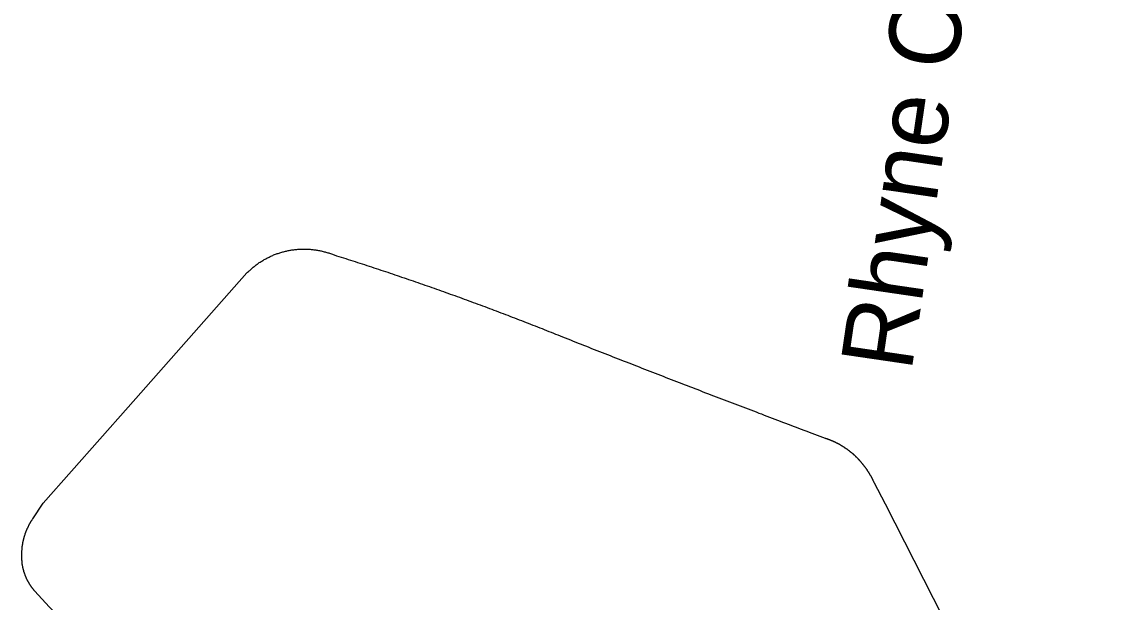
# Model space of a CAD drawing. Extents: x 1268485 to 1426702, y 514839 to 616766.
# Drawn here: x 1362545 to 1363538, y 566390 to 566922 of the extents above; entities that cross this region are included whole.
import ezdxf

# ---------------------------------------------------------------- set-up
doc = ezdxf.new("R2010")
doc.units = 0
doc.layers.add('Old_Level_10', color=7, linetype='Continuous')
doc.layers.add('Old_Level_35', color=7, linetype='Continuous')

msp = doc.modelspace()

# ---------------------------------------------------------------- linework, layer by layer
at = {"layer": 'Old_Level_35'}
for points in [[(1362751.335, 566691.575), (1362751.95, 566692.191), (1362752.668, 566692.806), (1362753.283, 566693.421), (1362753.898, 566693.985), (1362754.513, 566694.6), (1362755.128, 566695.164), (1362755.744, 566695.728), (1362756.461, 566696.292), (1362757.076, 566696.856), (1362757.897, 566697.419), (1362758.512, 566697.984), (1362759.23, 566698.496), (1362759.845, 566699.06), (1362760.665, 566699.572), (1362761.383, 566700.085), (1362761.998, 566700.547), (1362762.715, 566701.06), (1362763.536, 566701.572), (1362764.253, 566701.982), (1362764.971, 566702.495), (1362765.791, 566702.956), (1362766.509, 566703.366), (1362767.227, 566703.828), (1362768.047, 566704.238), (1362768.764, 566704.699), (1362769.482, 566705.058), (1362770.2, 566705.519), (1362771.02, 566705.878), (1362771.84, 566706.237), (1362772.66, 566706.647), (1362773.378, 566707.006), (1362774.301, 566707.364), (1362775.019, 566707.672), (1362775.839, 566708.082), (1362776.659, 566708.39), (1362777.479, 566708.697), (1362778.299, 566709.005), (1362779.12, 566709.312), (1362779.837, 566709.569), (1362780.76, 566709.877), (1362781.58, 566710.133), (1362782.4, 566710.389), (1362783.221, 566710.645), (1362784.143, 566710.85), (1362784.964, 566711.107), (1362785.784, 566711.312), (1362786.604, 566711.517), (1362787.527, 566711.671), (1362788.347, 566711.876), (1362789.27, 566712.081), (1362789.987, 566712.235), (1362790.91, 566712.388), (1362791.73, 566712.542), (1362792.653, 566712.696), (1362793.473, 566712.798), (1362794.396, 566712.953), (1362795.216, 566713.055), (1362796.139, 566713.106), (1362796.959, 566713.208), (1362797.882, 566713.311), (1362798.702, 566713.363), (1362799.625, 566713.363), (1362800.548, 566713.413), (1362801.368, 566713.516), (1362802.29, 566713.516), (1362803.111, 566713.516), (1362804.033, 566713.516), (1362804.854, 566713.516), (1362805.776, 566713.516), (1362806.597, 566713.413), (1362807.519, 566713.413), (1362808.34, 566713.363), (1362809.262, 566713.311), (1362810.082, 566713.26), (1362810.903, 566713.106), (1362811.723, 566713.055), (1362812.646, 566712.953), (1362813.466, 566712.798), (1362814.389, 566712.696), (1362815.209, 566712.542), (1362816.131, 566712.44), (1362816.952, 566712.235), (1362817.874, 566712.132), (1362818.797, 566711.927), (1362819.515, 566711.773), (1362820.335, 566711.568), (1362821.258, 566711.363), (1362822.078, 566711.107), (1362823.001, 566710.953), (1362823.718, 566710.697), (1362824.641, 566710.44), (1362825.461, 566710.184), (1362826.282, 566709.928), (1362827.102, 566709.62), (1362828.025, 566709.364), (1362828.742, 566709.057), (1362829.665, 566708.749), (1362830.383, 566708.441), (1362831.203, 566708.134)], [(1362831.203, 566708.134), (1362833.356, 566707.416), (1362835.509, 566706.749), (1362837.662, 566706.083), (1362839.712, 566705.366), (1362841.866, 566704.75), (1362844.121, 566704.084), (1362846.274, 566703.366), (1362848.325, 566702.7), (1362850.478, 566701.982), (1362852.631, 566701.315), (1362854.784, 566700.649), (1362856.834, 566699.932), (1362858.987, 566699.265), (1362861.14, 566698.496), (1362863.293, 566697.83), (1362865.549, 566697.112), (1362867.6, 566696.446), (1362869.753, 566695.728), (1362871.906, 566695.01), (1362873.956, 566694.293), (1362876.109, 566693.626), (1362878.262, 566692.857), (1362880.415, 566692.191), (1362882.466, 566691.525), (1362884.619, 566690.755), (1362886.772, 566690.038), (1362888.925, 566689.32), (1362890.975, 566688.602), (1362893.129, 566687.885), (1362895.282, 566687.116), (1362897.332, 566686.449), (1362899.485, 566685.681), (1362901.638, 566685.014), (1362903.791, 566684.245), (1362905.842, 566683.476), (1362907.995, 566682.758), (1362910.148, 566682.041), (1362912.301, 566681.323), (1362914.351, 566680.554), (1362916.504, 566679.837), (1362918.658, 566679.067), (1362920.708, 566678.299), (1362922.861, 566677.581), (1362925.014, 566676.812), (1362927.167, 566676.043), (1362929.218, 566675.325), (1362931.371, 566674.556), (1362933.524, 566673.838), (1362935.472, 566673.07), (1362937.625, 566672.301), (1362939.778, 566671.583), (1362941.828, 566670.814), (1362943.981, 566669.994), (1362946.135, 566669.276), (1362948.288, 566668.507), (1362950.338, 566667.739), (1362952.491, 566666.918), (1362954.644, 566666.201), (1362956.592, 566665.431), (1362958.745, 566664.611), (1362960.898, 566663.893), (1362963.051, 566663.073), (1362965.102, 566662.305), (1362967.255, 566661.484), (1362969.408, 566660.767), (1362971.356, 566659.947), (1362973.509, 566659.177), (1362975.662, 566658.357), (1362977.713, 566657.588), (1362979.866, 566656.819), (1362981.916, 566655.999), (1362983.967, 566655.179), (1362986.12, 566654.358), (1362988.273, 566653.641), (1362990.426, 566652.821), (1362992.374, 566652), (1362994.527, 566651.18), (1362996.577, 566650.36), (1362998.73, 566649.54), (1363000.781, 566648.771), (1363002.831, 566647.951), (1363004.984, 566647.131), (1363007.138, 566646.311), (1363009.085, 566645.49), (1363011.239, 566644.67), (1363013.392, 566643.901), (1363015.545, 566643.081), (1363017.493, 566642.21), (1363019.646, 566641.389), (1363021.799, 566640.569), (1363023.849, 566639.749), (1363025.9, 566638.877), (1363027.95, 566638.057), (1363030.103, 566637.237), (1363032.154, 566636.366), (1363034.204, 566635.545), (1363036.357, 566634.776), (1363038.408, 566633.853), (1363040.458, 566633.085)], [(1362555.203, 566466.377), (1362564.635, 566480.526), (1362642.657, 566568.493), (1362751.335, 566691.575)], [(1363040.458, 566633.085), (1363042.919, 566632.059), (1363045.38, 566631.137), (1363047.738, 566630.214), (1363050.301, 566629.189), (1363052.659, 566628.266), (1363055.017, 566627.292), (1363057.478, 566626.318), (1363059.836, 566625.395), (1363062.399, 566624.421), (1363064.757, 566623.498), (1363067.115, 566622.525), (1363069.576, 566621.55), (1363072.036, 566620.627), (1363074.497, 566619.602), (1363076.855, 566618.679), (1363079.213, 566617.757), (1363081.776, 566616.834), (1363084.135, 566615.86), (1363086.595, 566614.886), (1363088.953, 566613.963), (1363091.414, 566612.99), (1363093.875, 566612.067), (1363096.233, 566611.144), (1363098.796, 566610.119), (1363101.154, 566609.196), (1363103.615, 566608.273), (1363105.973, 566607.299), (1363108.331, 566606.376), (1363110.894, 566605.454), (1363113.252, 566604.428), (1363115.713, 566603.506), (1363118.173, 566602.583), (1363120.634, 566601.609), (1363122.992, 566600.687), (1363125.35, 566599.764), (1363127.913, 566598.789), (1363130.271, 566597.867), (1363132.732, 566596.944), (1363135.09, 566595.919), (1363137.653, 566594.996), (1363140.011, 566594.073), (1363142.472, 566593.15), (1363144.83, 566592.177), (1363147.291, 566591.254), (1363149.751, 566590.331), (1363152.109, 566589.357), (1363154.672, 566588.434), (1363157.031, 566587.512), (1363159.491, 566586.538), (1363161.849, 566585.615), (1363164.412, 566584.692), (1363166.771, 566583.77), (1363169.231, 566582.795), (1363171.589, 566581.873), (1363174.152, 566580.95), (1363176.511, 566579.976), (1363178.869, 566579.054), (1363181.329, 566578.131), (1363183.79, 566577.208), (1363186.25, 566576.336), (1363188.609, 566575.363), (1363191.172, 566574.44), (1363193.53, 566573.517), (1363195.99, 566572.543), (1363198.349, 566571.62), (1363200.912, 566570.697), (1363203.27, 566569.775), (1363205.73, 566568.801), (1363208.089, 566567.929), (1363210.652, 566567.006), (1363213.01, 566566.084), (1363215.47, 566565.11), (1363217.829, 566564.187), (1363220.392, 566563.265), (1363222.75, 566562.393), (1363225.21, 566561.419), (1363227.671, 566560.496), (1363230.132, 566559.574), (1363232.49, 566558.651), (1363234.95, 566557.728), (1363237.411, 566556.805), (1363239.872, 566555.883), (1363242.23, 566554.96), (1363244.793, 566554.088), (1363247.151, 566553.114), (1363249.612, 566552.192), (1363251.97, 566551.269), (1363254.533, 566550.397), (1363256.891, 566549.424), (1363259.352, 566548.501), (1363261.71, 566547.629), (1363264.273, 566546.706), (1363266.631, 566545.733), (1363269.092, 566544.861), (1363271.45, 566543.938), (1363274.013, 566543.015), (1363276.371, 566542.144), (1363278.832, 566541.17), (1363281.292, 566540.247)], [(1363281.292, 566540.247), (1363281.6, 566540.196), (1363281.907, 566540.042), (1363282.112, 566539.991), (1363282.42, 566539.889), (1363282.728, 566539.837), (1363283.035, 566539.684), (1363283.24, 566539.581), (1363283.548, 566539.478), (1363283.753, 566539.376), (1363284.163, 566539.324), (1363284.368, 566539.171), (1363284.675, 566539.068), (1363284.881, 566538.914), (1363285.086, 566538.863), (1363285.496, 566538.761), (1363285.701, 566538.607), (1363286.008, 566538.556), (1363286.213, 566538.453), (1363286.521, 566538.299), (1363286.829, 566538.196), (1363287.136, 566538.043), (1363287.341, 566537.941), (1363287.649, 566537.889), (1363287.854, 566537.736), (1363288.161, 566537.633), (1363288.469, 566537.479), (1363288.777, 566537.376), (1363288.982, 566537.274), (1363289.289, 566537.12), (1363289.494, 566537.018), (1363289.699, 566536.864), (1363290.007, 566536.761), (1363290.212, 566536.608), (1363290.622, 566536.505), (1363290.827, 566536.351), (1363291.135, 566536.248), (1363291.34, 566536.043), (1363291.647, 566535.941), (1363291.852, 566535.838), (1363292.16, 566535.685), (1363292.365, 566535.582), (1363292.673, 566535.428), (1363292.98, 566535.275), (1363293.288, 566535.121), (1363293.493, 566535.018), (1363293.8, 566534.865), (1363294.005, 566534.711), (1363294.21, 566534.557), (1363294.518, 566534.455), (1363294.723, 566534.3), (1363295.031, 566534.147), (1363295.236, 566533.993), (1363295.543, 566533.788), (1363295.748, 566533.685), (1363295.953, 566533.583), (1363296.261, 566533.378), (1363296.466, 566533.275), (1363296.774, 566533.07), (1363296.979, 566532.917), (1363297.286, 566532.763), (1363297.491, 566532.609), (1363297.799, 566532.455), (1363298.004, 566532.302), (1363298.209, 566532.147), (1363298.517, 566531.994), (1363298.722, 566531.789), (1363299.029, 566531.686), (1363299.234, 566531.481), (1363299.542, 566531.327), (1363299.747, 566531.174), (1363299.952, 566531.02), (1363300.259, 566530.815), (1363300.465, 566530.712), (1363300.772, 566530.507), (1363300.977, 566530.302), (1363301.285, 566530.149), (1363301.49, 566529.994), (1363301.592, 566529.789), (1363301.9, 566529.636), (1363302.105, 566529.431), (1363302.413, 566529.328), (1363302.618, 566529.123), (1363302.925, 566528.918), (1363303.13, 566528.764), (1363303.335, 566528.559), (1363303.643, 566528.354), (1363303.745, 566528.201), (1363303.95, 566527.996), (1363304.258, 566527.791), (1363304.463, 566527.688), (1363304.771, 566527.483), (1363304.976, 566527.329), (1363305.078, 566527.124), (1363305.386, 566526.919), (1363305.591, 566526.765), (1363305.898, 566526.56), (1363306.103, 566526.303), (1363306.206, 566526.15), (1363306.514, 566525.945)], [(1363306.514, 566525.945), (1363306.719, 566525.74), (1363307.026, 566525.483), (1363307.231, 566525.33), (1363307.539, 566525.073), (1363307.744, 566524.868), (1363308.051, 566524.612), (1363308.256, 566524.355), (1363308.462, 566524.202), (1363308.769, 566523.945), (1363308.872, 566523.74), (1363309.077, 566523.484), (1363309.384, 566523.228), (1363309.589, 566523.023), (1363309.897, 566522.818), (1363310.102, 566522.562), (1363310.41, 566522.305), (1363310.512, 566522.1), (1363310.717, 566521.895), (1363311.025, 566521.639), (1363311.23, 566521.382), (1363311.537, 566521.126), (1363311.64, 566520.921), (1363311.845, 566520.665), (1363312.152, 566520.459), (1363312.358, 566520.204), (1363312.665, 566519.947), (1363312.768, 566519.691), (1363312.973, 566519.434), (1363313.28, 566519.178), (1363313.485, 566518.922), (1363313.588, 566518.666), (1363313.895, 566518.461), (1363314.1, 566518.204), (1363314.203, 566517.948), (1363314.511, 566517.691), (1363314.716, 566517.435), (1363314.921, 566517.179), (1363315.126, 566516.923), (1363315.331, 566516.666), (1363315.536, 566516.461), (1363315.741, 566516.205), (1363316.048, 566515.948), (1363316.151, 566515.692), (1363316.356, 566515.436), (1363316.664, 566515.128), (1363316.766, 566514.872), (1363316.971, 566514.615), (1363317.176, 566514.36), (1363317.381, 566514.103), (1363317.484, 566513.795), (1363317.791, 566513.539), (1363317.996, 566513.334), (1363318.099, 566513.078), (1363318.407, 566512.77), (1363318.509, 566512.514), (1363318.714, 566512.257), (1363318.919, 566512.001), (1363319.124, 566511.694), (1363319.227, 566511.437), (1363319.534, 566511.181), (1363319.637, 566510.874), (1363319.739, 566510.617), (1363320.047, 566510.309), (1363320.15, 566510.054), (1363320.355, 566509.797), (1363320.457, 566509.489), (1363320.765, 566509.233), (1363320.867, 566508.926), (1363320.97, 566508.669), (1363321.277, 566508.361), (1363321.38, 566508.106), (1363321.585, 566507.9), (1363321.79, 566507.541), (1363321.892, 566507.336), (1363322.098, 566506.978), (1363322.2, 566506.67), (1363322.405, 566506.413), (1363322.61, 566506.106), (1363322.713, 566505.901), (1363322.918, 566505.542), (1363323.02, 566505.337), (1363323.225, 566504.978), (1363323.328, 566504.67), (1363323.533, 566504.415), (1363323.635, 566504.107), (1363323.84, 566503.85), (1363324.045, 566503.543), (1363324.148, 566503.235), (1363324.251, 566502.979), (1363324.456, 566502.672), (1363324.661, 566502.364), (1363324.763, 566502.107), (1363324.866, 566501.8), (1363324.968, 566501.492), (1363325.173, 566501.185), (1363325.378, 566500.929), (1363325.481, 566500.621), (1363325.583, 566500.314), (1363325.788, 566500.006)], [(1363325.788, 566500.006), (1363336.246, 566479.962), (1363380.127, 566393.43), (1363460.918, 566232.516), (1363561.701, 566026.233), (1363608.043, 565935.548), (1363611.221, 565914.172)], [(1362545.155, 566433.056), (1362545.155, 566433.415), (1362545.155, 566433.825), (1362545.155, 566434.133), (1362545.155, 566434.492), (1362545.155, 566434.85), (1362545.155, 566435.26), (1362545.155, 566435.568), (1362545.155, 566435.927), (1362545.155, 566436.337), (1362545.155, 566436.645), (1362545.155, 566437.003), (1362545.155, 566437.363), (1362545.258, 566437.773), (1362545.258, 566438.08), (1362545.258, 566438.439), (1362545.258, 566438.798), (1362545.36, 566439.105), (1362545.36, 566439.516), (1362545.36, 566439.874), (1362545.36, 566440.182), (1362545.463, 566440.541), (1362545.463, 566440.951), (1362545.463, 566441.309), (1362545.668, 566441.617), (1362545.668, 566441.976), (1362545.77, 566442.386), (1362545.77, 566442.694), (1362545.873, 566443.052), (1362545.873, 566443.36), (1362545.873, 566443.77), (1362545.975, 566444.129), (1362546.078, 566444.437), (1362546.078, 566444.795), (1362546.283, 566445.205), (1362546.283, 566445.513), (1362546.385, 566445.872), (1362546.385, 566446.18), (1362546.488, 566446.538), (1362546.591, 566446.948), (1362546.591, 566447.256), (1362546.796, 566447.615), (1362546.898, 566447.923), (1362546.898, 566448.333), (1362547.001, 566448.64), (1362547.103, 566448.999), (1362547.206, 566449.306), (1362547.206, 566449.666), (1362547.411, 566450.024), (1362547.513, 566450.383), (1362547.616, 566450.691), (1362547.718, 566451.049), (1362547.923, 566451.357), (1362548.026, 566451.767), (1362548.026, 566452.075), (1362548.128, 566452.434), (1362548.231, 566452.741), (1362548.333, 566453.049), (1362548.539, 566453.459), (1362548.641, 566453.767), (1362548.744, 566454.074), (1362548.846, 566454.433), (1362549.051, 566454.74), (1362549.154, 566455.048), (1362549.256, 566455.458), (1362549.461, 566455.766), (1362549.666, 566456.073), (1362549.769, 566456.432), (1362549.871, 566456.74), (1362549.974, 566457.048), (1362550.076, 566457.355), (1362550.281, 566457.714), (1362550.487, 566458.073), (1362550.589, 566458.38), (1362550.794, 566458.688), (1362550.897, 566458.996), (1362551.102, 566459.303), (1362551.204, 566459.611), (1362551.409, 566460.021), (1362551.614, 566460.328), (1362551.717, 566460.636), (1362551.922, 566460.944), (1362552.127, 566461.251), (1362552.229, 566461.559), (1362552.332, 566461.866), (1362552.64, 566462.174), (1362552.742, 566462.481), (1362553.05, 566462.789), (1362553.152, 566463.147), (1362553.357, 566463.352), (1362553.46, 566463.712), (1362553.767, 566464.019), (1362553.87, 566464.327), (1362554.075, 566464.634), (1362554.28, 566464.942), (1362554.485, 566465.198), (1362554.588, 566465.506), (1362554.895, 566465.813), (1362555.1, 566466.121), (1362555.203, 566466.377)], [(1362556.741, 566400.351), (1362556.536, 566400.607), (1362556.228, 566400.863), (1362556.125, 566401.171), (1362555.92, 566401.427), (1362555.613, 566401.683), (1362555.408, 566401.991), (1362555.1, 566402.247), (1362554.998, 566402.555), (1362554.793, 566402.862), (1362554.485, 566403.119), (1362554.28, 566403.426), (1362554.075, 566403.682), (1362553.87, 566403.99), (1362553.665, 566404.297), (1362553.46, 566404.554), (1362553.255, 566404.862), (1362553.05, 566405.169), (1362552.845, 566405.477), (1362552.64, 566405.835), (1362552.537, 566406.04), (1362552.229, 566406.4), (1362552.127, 566406.707), (1362551.922, 566407.015), (1362551.717, 566407.322), (1362551.512, 566407.63), (1362551.409, 566407.938), (1362551.102, 566408.245), (1362550.999, 566408.553), (1362550.794, 566408.86), (1362550.589, 566409.168), (1362550.487, 566409.475), (1362550.281, 566409.834), (1362550.076, 566410.141), (1362549.974, 566410.449), (1362549.871, 566410.808), (1362549.666, 566411.116), (1362549.461, 566411.423), (1362549.359, 566411.731), (1362549.256, 566412.039), (1362549.051, 566412.449), (1362548.846, 566412.756), (1362548.744, 566413.064), (1362548.641, 566413.422), (1362548.539, 566413.73), (1362548.333, 566414.037), (1362548.231, 566414.448), (1362548.128, 566414.755), (1362548.026, 566415.063), (1362547.923, 566415.422), (1362547.718, 566415.73), (1362547.616, 566416.14), (1362547.513, 566416.447), (1362547.411, 566416.755), (1362547.206, 566417.113), (1362547.103, 566417.421), (1362547.001, 566417.831), (1362547.001, 566418.138), (1362546.898, 566418.498), (1362546.796, 566418.805), (1362546.591, 566419.164), (1362546.591, 566419.574), (1362546.488, 566419.881), (1362546.385, 566420.241), (1362546.283, 566420.548), (1362546.283, 566420.958), (1362546.078, 566421.317), (1362546.078, 566421.624), (1362545.975, 566421.984), (1362545.873, 566422.291), (1362545.873, 566422.701), (1362545.77, 566423.06), (1362545.77, 566423.367), (1362545.668, 566423.727), (1362545.668, 566424.137), (1362545.463, 566424.444), (1362545.463, 566424.803), (1362545.463, 566425.213), (1362545.36, 566425.572), (1362545.36, 566425.88), (1362545.36, 566426.238), (1362545.258, 566426.648), (1362545.258, 566426.956), (1362545.258, 566427.315), (1362545.258, 566427.673), (1362545.155, 566428.084), (1362545.155, 566428.391), (1362545.155, 566428.75), (1362545.155, 566429.109), (1362545.155, 566429.519), (1362545.155, 566429.826), (1362544.95, 566430.186), (1362544.95, 566430.544), (1362544.95, 566430.954), (1362544.95, 566431.262), (1362544.95, 566431.621), (1362544.95, 566431.98), (1362544.95, 566432.39), (1362544.95, 566432.697), (1362545.155, 566433.056)], [(1363082.289, 565889.463), (1363023.644, 565942.725), (1362882.466, 566081.187), (1362812.03, 566145.984), (1362674.133, 566281.728), (1362609.336, 566344.832), (1362570.582, 566385.33), (1362556.741, 566400.351)]]:
    msp.add_lwpolyline(points, dxfattribs=at)

# ---------------------------------------------------------------- texts
at = {"layer": 'Old_Level_10'}
msp.add_text('Rhyne Cir', height=65.6167, rotation=81.657619, dxfattribs=at).set_placement((1363360.169, 566600.308))

doc.saveas('drawing.dxf')
